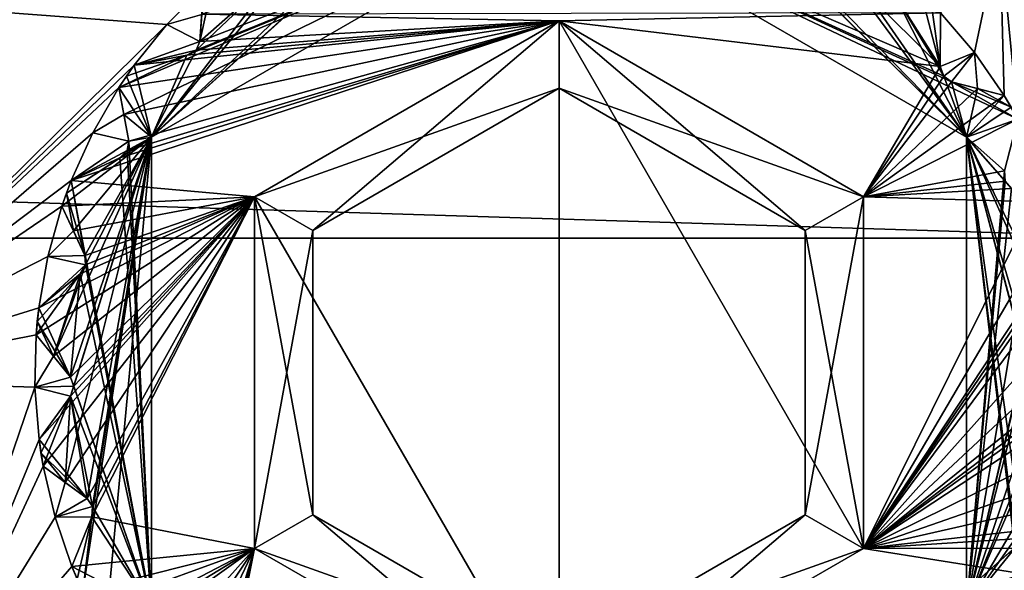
# Model space of a CAD drawing. Header units: metres. Extents: x -205 to 205, y -82 to 82.
# Tile 410 of 426: x 163.48 to 170.8, y 35.03 to 39.12. Entities that reach past the tile are written whole.
import ezdxf

# ---------------------------------------------------------------- set-up
doc = ezdxf.new("R2010")
doc.units = ezdxf.units.M
doc.layers.add('solid_PRT0003', color=7, linetype='CONTINUOUS')

msp = doc.modelspace()

# ---------------------------------------------------------------- linework, layer by layer
at = {"layer": 'solid_PRT0003'}
for points in [[(0, -75), (0, 75), (200, 75)], [(200, -75), (0, -75), (200, 75)], [(172.02478, 41.035542, 108.5), (89.953697, 41.035538, 108.5), (88.489235, 37.5, 108.5)], [(172.02478, 41.035542, 108.5), (88.489235, 37.5, 108.5), (173.489243, 37.5, 108.5)], [(90.963112, 40.026123, 108.410858), (172.061722, 37.5, 108.410858), (89.916756, 37.5, 108.410858)], [(90.963112, 40.026123, 108.410858), (171.015366, 40.026123, 108.410858), (172.061722, 37.5, 108.410858)], [(164.25267, 38.418465, 26), (167.489243, 40, 26), (164.215134, 38.61903, 26)], [(164.720932, 38.859459, 26), (164.215134, 38.61903, 26), (167.489243, 40, 26)], [(164.25267, 38.418465, 26), (164.458054, 38.249809, 26), (167.489243, 40, 26)], [(164.457962, 38.249664, 55), (166.335007, 39.944965, 55), (167.489243, 40, 55)], [(164.458054, 38.249809, 26), (164.457962, 38.249664, 55), (167.489243, 40, 55)], [(164.458054, 38.249809, 26), (167.489243, 40, 55), (167.489243, 40, 26)], [(164.788712, 38.897884, 26), (164.720932, 38.859459, 26), (167.489243, 40, 26)], [(164.818146, 38.962757, 26), (164.788712, 38.897884, 26), (167.489243, 40, 26)], [(164.83165, 39.165878, 26), (164.818146, 38.962757, 26), (167.489243, 40, 26)], [(167.489243, 40, 55), (170.40892, 38.662285, 55), (170.903168, 38.385479, 55)], [(170.520416, 38.249809, 55), (167.489243, 40, 55), (170.903168, 38.385479, 55)], [(167.489243, 40, 55), (170.350677, 38.703377, 55), (170.40892, 38.662285, 55)], [(167.489243, 40, 55), (170.325623, 38.777149, 55), (170.350677, 38.703377, 55)], [(167.489243, 40, 55), (169.779449, 39.32045, 55), (170.325623, 38.777149, 55)], [(167.489243, 40, 26), (167.489243, 40, 55), (170.520416, 38.249809, 55)], [(170.520508, 38.249664, 26), (167.489243, 40, 26), (170.520416, 38.249809, 55)], [(168.877762, 39.861923, 26), (167.489243, 40, 26), (170.520508, 38.249664, 26)], [(171.015366, 40.026123, 108.410858), (170.76796, 39.778721, 75), (171.711823, 37.5, 75)], [(164.457962, 38.249664, 55), (166.277939, 39.902271, 55), (166.335007, 39.944965, 55)], [(164.457962, 38.249664, 55), (166.200027, 39.901249, 55), (166.277939, 39.902271, 55)], [(164.457962, 38.249664, 55), (165.469879, 39.494141, 55), (166.200027, 39.901249, 55)], [(168.935257, 39.809338, 26), (168.877762, 39.861923, 26), (170.520508, 38.249664, 26)], [(169.006042, 39.801384, 26), (168.935257, 39.809338, 26), (170.520508, 38.249664, 26)], [(169.712814, 39.34576, 26), (169.006042, 39.801384, 26), (170.520508, 38.249664, 26)], [(170.327011, 39.175255, 75), (170.579163, 38.879566, 75), (170.76796, 39.778721, 75)], [(170.579163, 38.879566, 75), (170.800629, 38.560253, 75), (170.76796, 39.778721, 75)], [(171.208969, 37.672016, 75), (171.711823, 37.5, 75), (170.76796, 39.778721, 75)], [(171.073868, 38.036373, 75), (171.208969, 37.672016, 75), (170.76796, 39.778721, 75)], [(170.903168, 38.385479, 75), (171.073868, 38.036373, 75), (170.76796, 39.778721, 75)], [(170.800629, 38.560253, 75), (170.903168, 38.385479, 75), (170.76796, 39.778721, 75)], [(164.457962, 38.249664, 55), (165.394684, 39.473778, 55), (165.469879, 39.494141, 55)], [(164.457962, 38.249664, 55), (164.788712, 38.897881, 55), (165.394684, 39.473778, 55)], [(164.788712, 38.897881, 55), (164.818161, 38.962795, 55), (165.394684, 39.473778, 55)], [(164.818161, 38.962795, 55), (164.920349, 39.434418, 55), (165.394684, 39.473778, 55)], [(164.818161, 38.962795, 55), (164.831467, 39.163116, 55), (164.920349, 39.434418, 55)], [(164.57283, 39.08931, 75), (164.844986, 39.366692, 75), (162.604568, 39.234211, 75)], [(164.844986, 39.366692, 55), (164.844986, 39.366692, 75), (164.57283, 39.08931, 75)], [(164.844986, 39.366692, 6), (164.844986, 39.366692, 26), (164.57283, 39.08931, 75)], [(164.844986, 39.366692, 55), (164.57283, 39.08931, 75), (164.844986, 39.366692, 26)], [(164.57283, 39.08931, 6), (164.844986, 39.366692, 6), (164.57283, 39.08931, 75)], [(164.831467, 39.163116, 6), (164.844986, 39.366692, 6), (164.57283, 39.08931, 6)], [(164.844986, 39.366692, 55), (164.818146, 38.962757, 75), (164.83165, 39.165878, 75)], [(164.831467, 39.163116, 55), (164.818146, 38.962757, 75), (164.844986, 39.366692, 55)], [(164.83165, 39.165878, 26), (164.844986, 39.366692, 6), (164.818146, 38.962757, 26)], [(164.831467, 39.163116, 6), (164.818146, 38.962757, 26), (164.844986, 39.366692, 6)], [(169.779419, 39.32045, 26), (169.712814, 39.34576, 26), (170.520508, 38.249664, 26)], [(169.982986, 39.31974, 26), (169.779419, 39.32045, 26), (170.520508, 38.249664, 26)], [(169.779449, 39.32045, 55), (170.327011, 39.175255, 55), (170.325623, 38.777149, 55)], [(170.350677, 38.703373, 26), (169.982986, 39.31974, 26), (170.520508, 38.249664, 26)], [(170.325623, 38.777149, 26), (170.184235, 39.319038, 26), (169.982986, 39.31974, 26)], [(170.350677, 38.703373, 26), (170.325623, 38.777149, 26), (169.982986, 39.31974, 26)], [(170.325623, 38.777149, 26), (170.256561, 39.248074, 26), (170.184235, 39.319038, 26)], [(164.57283, 39.08931, 75), (162.604568, 39.234211, 75), (161.891663, 36.444424, 75)], [(170.325623, 38.777149, 26), (170.327011, 39.175255, 26), (170.256561, 39.248074, 26)], [(167.489243, 39.114895, 75), (164.22113, 38.096882, 75), (163.860321, 37.928635, 75)], [(165.22467, 37.80743, 75), (167.489243, 39.114895, 75), (163.860321, 37.928635, 75)], [(167.489243, 39.114895, 75), (164.32962, 38.786224, 75), (164.215134, 38.61903, 75)], [(167.489243, 39.114895, 75), (164.215134, 38.61903, 75), (164.25267, 38.418465, 75)], [(167.489243, 39.114895, 75), (164.277222, 38.150955, 75), (164.22113, 38.096882, 75)], [(167.489243, 39.114895, 75), (164.25267, 38.418465, 75), (164.289612, 38.221115, 75)], [(167.489243, 39.114895, 75), (164.289612, 38.221115, 75), (164.277222, 38.150955, 75)], [(167.489243, 39.114895, 75), (164.720932, 38.859459, 75), (164.32962, 38.786224, 75)], [(164.818161, 38.962795, 6), (164.831467, 39.163116, 6), (164.57283, 39.08931, 6)], [(167.489243, 39.114895, 75), (164.788712, 38.897884, 75), (164.720932, 38.859459, 75)], [(167.489243, 39.114895, 75), (164.818146, 38.962757, 75), (164.788712, 38.897884, 75)], [(167.489243, 39.114895, 75), (164.83165, 39.165878, 75), (164.818146, 38.962757, 75)], [(164.818161, 38.962795, 55), (164.818146, 38.962757, 75), (164.831467, 39.163116, 55)], [(164.818161, 38.962795, 6), (164.818146, 38.962757, 26), (164.831467, 39.163116, 6)], [(167.489243, 39.114895, 75), (170.327011, 39.175255, 75), (164.83165, 39.165878, 75)], [(167.489243, 38.615002, 74.500084), (167.489243, 39.114895, 75), (165.22467, 37.80743, 75)], [(165.22467, 37.80743, 6), (167.489243, 33.885105, 6), (167.489243, 39.114895, 6)], [(165.657593, 37.557503, 6.499915), (165.22467, 37.80743, 6), (167.489243, 39.114895, 6)], [(167.489243, 38.615002, 6.499915), (165.657593, 37.557503, 6.499915), (167.489243, 39.114895, 6)], [(167.489243, 39.114895, 75), (170.325623, 38.777149, 75), (170.327011, 39.175255, 75)], [(167.489243, 39.114895, 75), (169.753799, 37.80743, 75), (170.325623, 38.777149, 75)], [(169.320877, 37.557503, 74.500084), (169.753799, 37.80743, 75), (167.489243, 39.114895, 75)], [(169.320877, 37.557503, 74.500084), (167.489243, 39.114895, 75), (167.489243, 38.615002, 74.500084)], [(169.753799, 35.19257, 6), (169.753815, 37.80743, 6), (167.489243, 39.114895, 6)], [(167.489243, 38.615002, 6.499915), (167.489243, 39.114895, 6), (169.753815, 37.80743, 6)], [(167.489243, 33.885105, 6), (169.753799, 35.19257, 6), (167.489243, 39.114895, 6)], [(170.325623, 38.777149, 55), (170.327011, 39.175255, 75), (170.325623, 38.777149, 75)], [(170.327011, 39.175255, 55), (170.327011, 39.175255, 75), (170.325623, 38.777149, 55)], [(170.325623, 38.777149, 6), (170.327011, 39.175255, 26), (170.325623, 38.777149, 26)], [(170.325623, 38.777149, 6), (170.327011, 39.175255, 6), (170.327011, 39.175255, 26)], [(170.325623, 38.777149, 6), (170.579163, 38.879566, 6), (170.327011, 39.175255, 6)], [(170.579163, 38.879566, 6), (170.579163, 38.879566, 75), (170.327011, 39.175255, 75)], [(170.579163, 38.879566, 6), (170.327011, 39.175255, 75), (170.327011, 39.175255, 55)], [(170.579163, 38.879566, 6), (170.327011, 39.175255, 55), (170.327011, 39.175255, 26)], [(170.579163, 38.879566, 6), (170.327011, 39.175255, 26), (170.327011, 39.175255, 6)], [(164.32962, 38.786224, 75), (164.57283, 39.08931, 75), (161.891663, 36.444424, 75)], [(164.57283, 39.08931, 6), (164.57283, 39.08931, 75), (164.32962, 38.786224, 75)], [(164.32962, 38.786224, 55), (164.57283, 39.08931, 6), (164.32962, 38.786224, 75)], [(164.32962, 38.786224, 26), (164.32962, 38.786224, 6), (164.57283, 39.08931, 6)], [(164.818161, 38.962795, 6), (164.57283, 39.08931, 6), (164.32962, 38.786224, 6)], [(164.32962, 38.786224, 55), (164.32962, 38.786224, 26), (164.57283, 39.08931, 6)], [(164.788712, 38.897881, 6), (164.818161, 38.962795, 6), (164.32962, 38.786224, 6)], [(164.720932, 38.859459, 6), (164.788712, 38.897881, 6), (164.32962, 38.786224, 6)], [(164.457962, 38.249664, 55), (164.720932, 38.859459, 55), (164.788712, 38.897881, 55)], [(164.720932, 38.859459, 55), (164.720932, 38.859459, 75), (164.788712, 38.897884, 75)], [(164.720932, 38.859459, 55), (164.788712, 38.897884, 75), (164.788712, 38.897881, 55)], [(164.720932, 38.859459, 6), (164.720932, 38.859459, 26), (164.788712, 38.897884, 26)], [(164.720932, 38.859459, 6), (164.788712, 38.897884, 26), (164.788712, 38.897881, 6)], [(164.788712, 38.897881, 55), (164.818146, 38.962757, 75), (164.818161, 38.962795, 55)], [(164.788712, 38.897881, 6), (164.818146, 38.962757, 26), (164.818161, 38.962795, 6)], [(164.788712, 38.897881, 55), (164.788712, 38.897884, 75), (164.818146, 38.962757, 75)], [(164.788712, 38.897881, 6), (164.788712, 38.897884, 26), (164.818146, 38.962757, 26)], [(164.720932, 38.859459, 26), (164.271286, 38.703373, 26), (164.215134, 38.61903, 26)], [(164.720932, 38.859459, 26), (164.32962, 38.786224, 26), (164.271286, 38.703373, 26)], [(164.720932, 38.859459, 55), (164.32962, 38.786224, 75), (164.720932, 38.859459, 75)], [(164.720932, 38.859459, 55), (164.32962, 38.786224, 55), (164.32962, 38.786224, 75)], [(164.720932, 38.859459, 6), (164.32962, 38.786224, 6), (164.32962, 38.786224, 26)], [(164.720932, 38.859459, 6), (164.32962, 38.786224, 26), (164.720932, 38.859459, 26)], [(164.457962, 38.249664, 55), (164.32962, 38.786224, 55), (164.720932, 38.859459, 55)], [(170.325623, 38.777149, 6), (170.350677, 38.703377, 6), (170.579163, 38.879566, 6)], [(170.350677, 38.703377, 6), (170.40892, 38.662285, 6), (170.579163, 38.879566, 6)], [(170.40892, 38.662285, 6), (170.603195, 38.611679, 6), (170.579163, 38.879566, 6)], [(170.800629, 38.560253, 55), (170.800629, 38.560253, 75), (170.579163, 38.879566, 75)], [(170.800629, 38.560253, 26), (170.800629, 38.560253, 55), (170.579163, 38.879566, 75)], [(170.800629, 38.560253, 6), (170.800629, 38.560253, 26), (170.579163, 38.879566, 75)], [(170.800629, 38.560253, 6), (170.579163, 38.879566, 75), (170.579163, 38.879566, 6)], [(170.603195, 38.611679, 6), (170.800629, 38.560253, 6), (170.579163, 38.879566, 6)], [(164.215134, 38.61903, 75), (164.32962, 38.786224, 75), (161.891663, 36.444424, 75)], [(164.271286, 38.703373, 55), (164.271286, 38.703373, 26), (164.32962, 38.786224, 26)], [(164.32962, 38.786224, 55), (164.271286, 38.703373, 55), (164.32962, 38.786224, 26)], [(164.457962, 38.249664, 55), (164.271286, 38.703373, 55), (164.32962, 38.786224, 55)], [(169.753799, 37.80743, 75), (170.350677, 38.703373, 75), (170.325623, 38.777149, 75)], [(170.325623, 38.777149, 55), (170.325623, 38.777149, 75), (170.350677, 38.703373, 75)], [(170.325623, 38.777149, 55), (170.350677, 38.703373, 75), (170.350677, 38.703377, 55)], [(170.325623, 38.777149, 6), (170.325623, 38.777149, 26), (170.350677, 38.703373, 26)], [(170.325623, 38.777149, 6), (170.350677, 38.703373, 26), (170.350677, 38.703377, 6)], [(164.215134, 38.61903, 55), (164.215134, 38.61903, 26), (164.271286, 38.703373, 26)], [(164.271286, 38.703373, 55), (164.215134, 38.61903, 55), (164.271286, 38.703373, 26)], [(164.457962, 38.249664, 55), (164.215134, 38.61903, 55), (164.271286, 38.703373, 55)], [(169.753799, 37.80743, 75), (170.408875, 38.662296, 75), (170.350677, 38.703373, 75)], [(170.350677, 38.703377, 55), (170.350677, 38.703373, 75), (170.408875, 38.662296, 75)], [(170.350677, 38.703377, 55), (170.408875, 38.662296, 75), (170.40892, 38.662285, 55)], [(170.350677, 38.703377, 6), (170.350677, 38.703373, 26), (170.408875, 38.662296, 26)], [(170.350677, 38.703377, 6), (170.408875, 38.662296, 26), (170.40892, 38.662285, 6)], [(170.408875, 38.662296, 26), (170.350677, 38.703373, 26), (170.520508, 38.249664, 26)], [(164.020508, 38.282681, 75), (164.215134, 38.61903, 75), (161.891663, 36.444424, 75)], [(164.215134, 38.61903, 55), (164.215134, 38.61903, 75), (164.020508, 38.282681, 75)], [(164.215134, 38.61903, 6), (164.215134, 38.61903, 26), (164.020508, 38.282681, 75)], [(164.215134, 38.61903, 55), (164.020508, 38.282681, 75), (164.215134, 38.61903, 26)], [(164.020508, 38.282681, 6), (164.215134, 38.61903, 6), (164.020508, 38.282681, 75)], [(164.25267, 38.418488, 6), (164.215134, 38.61903, 6), (164.020508, 38.282681, 6)], [(164.215134, 38.61903, 55), (164.25267, 38.418465, 75), (164.215134, 38.61903, 75)], [(164.215134, 38.61903, 55), (164.289612, 38.221115, 75), (164.25267, 38.418465, 75)], [(164.25267, 38.418488, 55), (164.289612, 38.221115, 75), (164.215134, 38.61903, 55)], [(164.25267, 38.418465, 26), (164.215134, 38.61903, 26), (164.215134, 38.61903, 6)], [(164.25267, 38.418465, 26), (164.215134, 38.61903, 6), (164.289612, 38.221115, 26)], [(164.25267, 38.418488, 6), (164.289612, 38.221115, 26), (164.215134, 38.61903, 6)], [(164.457962, 38.249664, 55), (164.25267, 38.418488, 55), (164.215134, 38.61903, 55)], [(165.657593, 37.557503, 74.500084), (167.489243, 38.615002, 74.500084), (165.22467, 37.80743, 75)], [(165.657593, 37.557503, 74.500084), (165.657593, 37.557503, 6.499915), (167.489243, 38.615002, 6.499915)], [(165.657593, 37.557503, 74.500084), (167.489243, 38.615002, 6.499915), (167.489243, 38.615002, 74.500084)], [(169.320877, 37.557503, 6.499915), (167.489243, 38.615002, 6.499915), (169.753815, 37.80743, 6)], [(167.489243, 38.615002, 74.500084), (167.489243, 38.615002, 6.499915), (169.320877, 37.557503, 6.499915)], [(169.320877, 37.557503, 74.500084), (167.489243, 38.615002, 74.500084), (169.320877, 37.557503, 6.499915)], [(169.753799, 37.80743, 75), (170.60318, 38.611687, 75), (170.408875, 38.662296, 75)], [(169.753799, 37.80743, 75), (170.800629, 38.560253, 75), (170.60318, 38.611687, 75)], [(170.800629, 38.560253, 55), (170.408875, 38.662296, 75), (170.60318, 38.611687, 75)], [(170.603195, 38.611679, 55), (170.408875, 38.662296, 75), (170.800629, 38.560253, 55)], [(170.40892, 38.662285, 55), (170.408875, 38.662296, 75), (170.603195, 38.611679, 55)], [(170.60318, 38.611687, 26), (170.408875, 38.662296, 26), (170.520508, 38.249664, 26)], [(170.800629, 38.560253, 6), (170.408875, 38.662296, 26), (170.60318, 38.611687, 26)], [(170.603195, 38.611679, 6), (170.408875, 38.662296, 26), (170.800629, 38.560253, 6)], [(170.40892, 38.662285, 6), (170.408875, 38.662296, 26), (170.603195, 38.611679, 6)], [(170.40892, 38.662285, 55), (170.853043, 38.47353, 55), (170.903168, 38.385479, 55)], [(170.40892, 38.662285, 55), (170.603195, 38.611679, 55), (170.853043, 38.47353, 55)], [(170.800629, 38.560253, 26), (170.60318, 38.611687, 26), (170.520508, 38.249664, 26)], [(170.800629, 38.560253, 55), (170.60318, 38.611687, 75), (170.800629, 38.560253, 75)], [(170.800629, 38.560253, 6), (170.60318, 38.611687, 26), (170.800629, 38.560253, 26)], [(170.603195, 38.611679, 55), (170.800629, 38.560253, 55), (170.853043, 38.47353, 55)], [(169.753799, 37.80743, 75), (170.903168, 38.385479, 75), (170.800629, 38.560253, 75)], [(170.853043, 38.47353, 26), (170.800629, 38.560253, 26), (170.520508, 38.249664, 26)], [(170.853043, 38.47353, 26), (170.853043, 38.47353, 55), (170.800629, 38.560253, 55)], [(170.853043, 38.47353, 26), (170.800629, 38.560253, 55), (170.800629, 38.560253, 26)], [(170.903168, 38.385479, 26), (170.853043, 38.47353, 26), (170.520508, 38.249664, 26)], [(164.289597, 38.221153, 6), (164.25267, 38.418488, 6), (164.020508, 38.282681, 6)], [(164.289597, 38.221153, 55), (164.289612, 38.221115, 75), (164.25267, 38.418488, 55)], [(164.457962, 38.249664, 55), (164.289597, 38.221153, 55), (164.25267, 38.418488, 55)], [(164.289597, 38.221153, 6), (164.289612, 38.221115, 26), (164.25267, 38.418488, 6)], [(164.25267, 38.418465, 26), (164.289612, 38.221115, 26), (164.458054, 38.249809, 26)], [(169.753799, 37.80743, 75), (170.802826, 38.000225, 75), (170.903168, 38.385479, 75)], [(170.520416, 38.249809, 55), (170.903168, 38.385479, 55), (170.802826, 38.000225, 55)], [(170.802826, 38.000225, 26), (170.903168, 38.385479, 26), (170.520508, 38.249664, 26)], [(163.860321, 37.928635, 75), (164.020508, 38.282681, 75), (161.891663, 36.444424, 75)], [(163.72879, 36.621937, 26), (163.856232, 36.466789, 26), (164.458054, 38.249809, 26)], [(163.96756, 37.300293, 26), (163.72879, 36.621937, 26), (164.458054, 38.249809, 26)], [(164.458054, 38.249809, 26), (163.824432, 37.833878, 26), (163.791016, 37.738224, 26)], [(163.877258, 37.553291, 26), (164.458054, 38.249809, 26), (163.791016, 37.738224, 26)], [(163.816605, 35.682922, 26), (163.978622, 35.564342, 26), (164.458054, 38.249809, 26)], [(163.856064, 36.32494, 26), (163.816605, 35.682922, 26), (164.458054, 38.249809, 26)], [(164.22113, 38.096882, 26), (163.824432, 37.833878, 26), (164.458054, 38.249809, 26)], [(163.879181, 36.399345, 26), (163.856064, 36.32494, 26), (164.458054, 38.249809, 26)], [(163.856232, 36.466789, 26), (163.879181, 36.399345, 26), (164.458054, 38.249809, 26)], [(164.020508, 38.282681, 6), (164.020508, 38.282681, 75), (163.860321, 37.928635, 75)], [(163.860321, 37.928635, 55), (164.020508, 38.282681, 6), (163.860321, 37.928635, 75)], [(163.860321, 37.928635, 26), (163.860321, 37.928635, 6), (164.020508, 38.282681, 6)], [(164.289597, 38.221153, 6), (164.020508, 38.282681, 6), (163.860321, 37.928635, 6)], [(163.860321, 37.928635, 55), (163.860321, 37.928635, 26), (164.020508, 38.282681, 6)], [(163.877258, 37.553291, 26), (163.962112, 37.371326, 26), (164.458054, 38.249809, 26)], [(164.135178, 34.795246, 26), (164.458054, 38.249809, 26), (163.945724, 34.871021, 26)], [(164.013748, 35.426907, 26), (163.945724, 34.871021, 26), (164.458054, 38.249809, 26)], [(163.962112, 37.371326, 26), (163.96756, 37.300293, 26), (164.458054, 38.249809, 26)], [(163.978622, 35.564342, 26), (164.017624, 35.504723, 26), (164.458054, 38.249809, 26)], [(164.017624, 35.504723, 26), (164.013748, 35.426907, 26), (164.458054, 38.249809, 26)], [(164.135178, 34.795246, 26), (164.457962, 34.750336, 26), (164.458054, 38.249809, 26)], [(164.277222, 38.150955, 26), (164.22113, 38.096882, 26), (164.458054, 38.249809, 26)], [(164.289612, 38.221115, 26), (164.277222, 38.150955, 26), (164.458054, 38.249809, 26)], [(164.457962, 38.249664, 55), (164.458054, 34.750191, 55), (164.289597, 38.221153, 55)], [(164.458054, 38.249809, 26), (164.457962, 34.750336, 26), (164.457962, 38.249664, 55)], [(164.457962, 34.750336, 26), (164.458054, 34.750191, 55), (164.457962, 38.249664, 55)], [(170.520416, 38.249809, 55), (170.882843, 35.264637, 55), (170.879364, 35.193439, 55)], [(170.520508, 34.750336, 55), (170.520416, 38.249809, 55), (170.879364, 35.193439, 55)], [(170.520416, 38.249809, 55), (170.931717, 35.32531, 55), (170.882843, 35.264637, 55)], [(170.520416, 38.249809, 55), (171.097778, 36.077579, 55), (170.931717, 35.32531, 55)], [(170.520416, 38.249809, 55), (171.08345, 36.147404, 55), (171.097778, 36.077579, 55)], [(170.520416, 38.249809, 55), (171.115692, 36.218323, 55), (171.08345, 36.147404, 55)], [(170.520416, 38.249809, 55), (171.058212, 37.052326, 55), (171.115692, 36.218323, 55)], [(170.520416, 38.249809, 55), (171.071808, 37.129036, 55), (171.058212, 37.052326, 55)], [(170.520416, 38.249809, 55), (170.854935, 37.868259, 55), (171.071808, 37.129036, 55)], [(170.520416, 38.249809, 55), (170.808731, 37.922543, 55), (170.854935, 37.868259, 55)], [(170.520416, 38.249809, 55), (170.802826, 38.000225, 55), (170.808731, 37.922543, 55)], [(170.520508, 38.249664, 26), (170.520416, 38.249809, 55), (170.520508, 34.750336, 55)], [(170.520416, 34.750191, 26), (170.520508, 38.249664, 26), (170.520508, 34.750336, 55)], [(170.802826, 38.000225, 26), (170.520508, 38.249664, 26), (170.520416, 34.750191, 26)], [(164.277222, 38.150955, 6), (164.289597, 38.221153, 6), (163.860321, 37.928635, 6)], [(164.277222, 38.150955, 55), (164.289612, 38.221115, 75), (164.289597, 38.221153, 55)], [(164.458054, 34.750191, 55), (164.277222, 38.150955, 55), (164.289597, 38.221153, 55)], [(164.277222, 38.150955, 6), (164.289612, 38.221115, 26), (164.289597, 38.221153, 6)], [(164.277222, 38.150955, 55), (164.277222, 38.150955, 75), (164.289612, 38.221115, 75)], [(164.277222, 38.150955, 6), (164.277222, 38.150955, 26), (164.289612, 38.221115, 26)], [(164.22113, 38.096882, 26), (163.860321, 37.928635, 26), (163.824432, 37.833878, 26)], [(164.22113, 38.096882, 6), (164.277222, 38.150955, 6), (163.860321, 37.928635, 6)], [(164.22113, 38.096882, 55), (163.860321, 37.928635, 75), (164.22113, 38.096882, 75)], [(164.22113, 38.096882, 55), (163.860321, 37.928635, 55), (163.860321, 37.928635, 75)], [(164.22113, 38.096882, 6), (163.860321, 37.928635, 6), (163.860321, 37.928635, 26)], [(164.22113, 38.096882, 6), (163.860321, 37.928635, 26), (164.22113, 38.096882, 26)], [(164.458054, 34.750191, 55), (163.860321, 37.928635, 55), (164.22113, 38.096882, 55)], [(164.22113, 38.096882, 55), (164.22113, 38.096882, 75), (164.277222, 38.150955, 75)], [(164.22113, 38.096882, 55), (164.277222, 38.150955, 75), (164.277222, 38.150955, 55)], [(164.458054, 34.750191, 55), (164.22113, 38.096882, 55), (164.277222, 38.150955, 55)], [(164.22113, 38.096882, 6), (164.22113, 38.096882, 26), (164.277222, 38.150955, 26)], [(164.22113, 38.096882, 6), (164.277222, 38.150955, 26), (164.277222, 38.150955, 6)], [(169.753799, 37.80743, 75), (170.808731, 37.922539, 75), (170.802826, 38.000225, 75)], [(170.808731, 37.922539, 26), (170.802826, 38.000225, 26), (170.520416, 34.750191, 26)], [(163.791016, 37.738224, 75), (163.860321, 37.928635, 75), (161.891663, 36.444424, 75)], [(165.22467, 37.80743, 75), (163.860321, 37.928635, 75), (163.791016, 37.738224, 75)], [(163.824432, 37.833878, 55), (163.824432, 37.833878, 26), (163.860321, 37.928635, 26)], [(163.860321, 37.928635, 55), (163.824432, 37.833878, 55), (163.860321, 37.928635, 26)], [(163.962082, 37.371361, 55), (163.824432, 37.833878, 55), (163.860321, 37.928635, 55)], [(164.458054, 34.750191, 55), (163.962082, 37.371361, 55), (163.860321, 37.928635, 55)], [(169.753799, 37.80743, 75), (170.854889, 37.868279, 75), (170.808731, 37.922539, 75)], [(170.854889, 37.868279, 26), (170.808731, 37.922539, 26), (170.520416, 34.750191, 26)], [(165.22467, 37.80743, 75), (163.619049, 36.981277, 75), (163.599274, 36.779613, 75)], [(165.22467, 37.80743, 75), (163.599274, 36.779613, 75), (163.72879, 36.621937, 75)], [(165.22467, 37.80743, 75), (163.926682, 37.233971, 75), (163.619049, 36.981277, 75)], [(165.22467, 37.80743, 75), (163.856064, 36.32494, 75), (163.620941, 36.003681, 75)], [(165.22467, 37.80743, 75), (163.620941, 36.003681, 75), (163.651947, 35.803432, 75)], [(165.22467, 37.80743, 75), (163.651947, 35.803432, 75), (163.816605, 35.682922, 75)], [(165.22467, 37.80743, 75), (163.72879, 36.621937, 75), (163.856232, 36.466789, 75)], [(163.791016, 37.738224, 55), (163.791016, 37.738224, 26), (163.824432, 37.833878, 26)], [(163.824432, 37.833878, 55), (163.791016, 37.738224, 55), (163.824432, 37.833878, 26)], [(163.877243, 37.553314, 55), (163.791016, 37.738224, 55), (163.824432, 37.833878, 55)], [(165.22467, 37.80743, 75), (163.791016, 37.738224, 75), (163.877258, 37.553291, 75)], [(165.22467, 37.80743, 75), (163.816605, 35.682922, 75), (163.978622, 35.564342, 75)], [(163.962082, 37.371361, 55), (163.877243, 37.553314, 55), (163.824432, 37.833878, 55)], [(165.22467, 37.80743, 75), (163.879181, 36.399345, 75), (163.856064, 36.32494, 75)], [(165.22467, 37.80743, 75), (163.856232, 36.466789, 75), (163.879181, 36.399345, 75)], [(165.22467, 37.80743, 75), (163.877258, 37.553291, 75), (163.962112, 37.371326, 75)], [(165.22467, 37.80743, 75), (163.96756, 37.300293, 75), (163.926682, 37.233971, 75)], [(165.22467, 37.80743, 75), (163.962112, 37.371326, 75), (163.96756, 37.300293, 75)], [(165.22467, 37.80743, 75), (163.978622, 35.564342, 75), (164.017624, 35.504723, 75)], [(165.22467, 37.80743, 75), (164.017624, 35.504723, 75), (164.013748, 35.426907, 75)], [(165.22467, 35.19257, 75), (165.22467, 37.80743, 75), (164.013748, 35.426907, 75)], [(165.657593, 37.557503, 74.500084), (165.22467, 37.80743, 75), (165.22467, 35.19257, 75)], [(165.22467, 37.80743, 6), (165.22467, 35.19257, 6), (167.489243, 33.885105, 6)], [(165.657593, 35.442497, 6.499915), (165.22467, 35.19257, 6), (165.22467, 37.80743, 6)], [(165.657593, 37.557503, 6.499915), (165.657593, 35.442497, 6.499915), (165.22467, 37.80743, 6)], [(169.320877, 35.442497, 74.500084), (169.753799, 35.19257, 75), (169.753799, 37.80743, 75)], [(169.320877, 35.442497, 74.500084), (169.753799, 37.80743, 75), (169.320877, 37.557503, 74.500084)], [(169.320877, 37.557503, 6.499915), (169.753815, 37.80743, 6), (169.753799, 35.19257, 6)], [(169.753799, 37.80743, 75), (171.030502, 37.770939, 75), (170.854889, 37.868279, 75)], [(169.753799, 37.80743, 75), (169.753799, 35.19257, 75), (171.030502, 37.770939, 75)], [(171.030502, 37.770939, 26), (170.854889, 37.868279, 26), (170.520416, 34.750191, 26)], [(163.686157, 37.36404, 75), (163.791016, 37.738224, 75), (161.891663, 36.444424, 75)], [(163.791016, 37.738224, 55), (163.791016, 37.738224, 75), (163.686157, 37.36404, 75)], [(163.791016, 37.738224, 6), (163.791016, 37.738224, 26), (163.686157, 37.36404, 75)], [(163.791016, 37.738224, 55), (163.686157, 37.36404, 75), (163.791016, 37.738224, 26)], [(163.686157, 37.36404, 6), (163.791016, 37.738224, 6), (163.686157, 37.36404, 75)], [(163.877243, 37.553314, 6), (163.791016, 37.738224, 6), (163.686157, 37.36404, 6)], [(163.791016, 37.738224, 55), (163.877258, 37.553291, 75), (163.791016, 37.738224, 75)], [(163.791016, 37.738224, 55), (163.962112, 37.371326, 75), (163.877258, 37.553291, 75)], [(163.877243, 37.553314, 55), (163.962112, 37.371326, 75), (163.791016, 37.738224, 55)], [(163.877258, 37.553291, 26), (163.791016, 37.738224, 26), (163.791016, 37.738224, 6)], [(163.877258, 37.553291, 26), (163.791016, 37.738224, 6), (163.962112, 37.371326, 26)], [(163.877243, 37.553314, 6), (163.962112, 37.371326, 26), (163.791016, 37.738224, 6)], [(169.753799, 35.19257, 75), (171.208969, 37.672016, 75), (171.030502, 37.770939, 75)], [(171.071808, 37.129036, 26), (171.030502, 37.770939, 26), (170.520416, 34.750191, 26)], [(169.753799, 35.19257, 75), (171.264816, 37.47723, 75), (171.208969, 37.672016, 75)], [(163.962082, 37.371361, 6), (163.877243, 37.553314, 6), (163.686157, 37.36404, 6)], [(163.962082, 37.371361, 55), (163.962112, 37.371326, 75), (163.877243, 37.553314, 55)], [(163.962082, 37.371361, 6), (163.962112, 37.371326, 26), (163.877243, 37.553314, 6)], [(165.657593, 37.557503, 74.500084), (165.22467, 35.19257, 75), (165.657593, 35.442497, 74.500084)], [(165.657593, 35.442497, 74.500084), (165.657593, 35.442497, 6.499915), (165.657593, 37.557503, 6.499915)], [(165.657593, 37.557503, 74.500084), (165.657593, 35.442497, 74.500084), (165.657593, 37.557503, 6.499915)], [(169.320877, 35.442497, 6.499915), (169.320877, 37.557503, 6.499915), (169.753799, 35.19257, 6)], [(169.320877, 37.557503, 74.500084), (169.320877, 37.557503, 6.499915), (169.320877, 35.442497, 6.499915)], [(169.320877, 35.442497, 74.500084), (169.320877, 37.557503, 74.500084), (169.320877, 35.442497, 6.499915)], [(88.489235, -37.5, 108.5), (173.489243, 37.5, 108.5), (88.489235, 37.5, 108.5)], [(88.489235, -37.5, 108.5), (173.489243, -37.5, 108.5), (173.489243, 37.5, 108.5)], [(172.061722, -37.5, 108.410858), (89.916756, -37.5, 108.410858), (89.916756, 37.5, 108.410858)], [(172.061722, 37.5, 108.410858), (172.061722, -37.5, 108.410858), (89.916756, 37.5, 108.410858)], [(169.753799, 35.19257, 75), (171.071808, 37.129036, 75), (171.264816, 37.47723, 75)], [(163.619049, 36.981277, 75), (163.686157, 37.36404, 75), (161.891663, 36.444424, 75)], [(163.686157, 37.36404, 6), (163.686157, 37.36404, 75), (163.619049, 36.981277, 75)], [(163.619049, 36.981277, 55), (163.686157, 37.36404, 6), (163.619049, 36.981277, 75)], [(163.619049, 36.981277, 26), (163.619049, 36.981277, 6), (163.686157, 37.36404, 6)], [(163.96756, 37.300289, 6), (163.686157, 37.36404, 6), (163.619049, 36.981277, 6)], [(163.619049, 36.981277, 55), (163.619049, 36.981277, 26), (163.686157, 37.36404, 6)], [(163.96756, 37.300289, 6), (163.962082, 37.371361, 6), (163.686157, 37.36404, 6)], [(163.96756, 37.300289, 55), (163.962112, 37.371326, 75), (163.962082, 37.371361, 55)], [(164.458054, 34.750191, 55), (163.96756, 37.300289, 55), (163.962082, 37.371361, 55)], [(163.96756, 37.300289, 6), (163.962112, 37.371326, 26), (163.962082, 37.371361, 6)], [(163.96756, 37.300289, 55), (163.96756, 37.300293, 75), (163.962112, 37.371326, 75)], [(163.96756, 37.300289, 6), (163.96756, 37.300293, 26), (163.962112, 37.371326, 26)], [(163.926682, 37.233971, 6), (163.96756, 37.300289, 6), (163.619049, 36.981277, 6)], [(163.96756, 37.300293, 26), (163.926682, 37.233971, 26), (163.72879, 36.621937, 26)], [(163.926682, 37.233971, 55), (163.926682, 37.233971, 75), (163.96756, 37.300293, 75)], [(163.926682, 37.233971, 55), (163.96756, 37.300293, 75), (163.96756, 37.300289, 55)], [(163.926682, 37.233971, 6), (163.926682, 37.233971, 26), (163.96756, 37.300293, 26)], [(163.926682, 37.233971, 6), (163.96756, 37.300293, 26), (163.96756, 37.300289, 6)], [(164.458054, 34.750191, 55), (163.926682, 37.233971, 55), (163.96756, 37.300289, 55)], [(163.926682, 37.233971, 26), (163.607849, 36.880573, 26), (163.599274, 36.779613, 26)], [(163.926682, 37.233971, 26), (163.599274, 36.779613, 26), (163.72879, 36.621937, 26)], [(163.926682, 37.233971, 26), (163.619049, 36.981277, 26), (163.607849, 36.880573, 26)], [(163.926682, 37.233971, 55), (163.619049, 36.981277, 75), (163.926682, 37.233971, 75)], [(163.926682, 37.233971, 55), (163.619049, 36.981277, 55), (163.619049, 36.981277, 75)], [(163.926682, 37.233971, 6), (163.619049, 36.981277, 6), (163.619049, 36.981277, 26)], [(163.926682, 37.233971, 6), (163.619049, 36.981277, 26), (163.926682, 37.233971, 26)], [(163.856201, 36.46682, 55), (163.619049, 36.981277, 55), (163.926682, 37.233971, 55)], [(164.458054, 34.750191, 55), (163.856201, 36.46682, 55), (163.926682, 37.233971, 55)], [(169.753799, 35.19257, 75), (171.058212, 37.052322, 75), (171.071808, 37.129036, 75)], [(171.058212, 37.052322, 26), (171.071808, 37.129036, 26), (170.520416, 34.750191, 26)], [(169.753799, 35.19257, 75), (171.089432, 36.988285, 75), (171.058212, 37.052322, 75)], [(171.089432, 36.988285, 26), (171.058212, 37.052322, 26), (170.520416, 34.750191, 26)], [(163.599274, 36.779613, 75), (163.619049, 36.981277, 75), (161.891663, 36.444424, 75)], [(163.607849, 36.880573, 55), (163.607849, 36.880573, 26), (163.619049, 36.981277, 26)], [(163.619049, 36.981277, 55), (163.607849, 36.880573, 55), (163.619049, 36.981277, 26)], [(163.856201, 36.46682, 55), (163.607849, 36.880573, 55), (163.619049, 36.981277, 55)], [(169.753799, 35.19257, 75), (171.235321, 36.850334, 75), (171.089432, 36.988285, 75)], [(171.235321, 36.850334, 26), (171.089432, 36.988285, 26), (170.520416, 34.750191, 26)], [(163.599274, 36.779613, 55), (163.599274, 36.779613, 26), (163.607849, 36.880573, 26)], [(163.607849, 36.880573, 55), (163.599274, 36.779613, 55), (163.607849, 36.880573, 26)], [(163.728775, 36.621956, 55), (163.599274, 36.779613, 55), (163.607849, 36.880573, 55)], [(163.856201, 36.46682, 55), (163.728775, 36.621956, 55), (163.607849, 36.880573, 55)], [(169.753799, 35.19257, 75), (171.383575, 36.710133, 75), (171.235321, 36.850334, 75)], [(171.08345, 36.1474, 26), (171.235321, 36.850334, 26), (170.520416, 34.750191, 26)], [(163.590759, 36.391106, 75), (163.599274, 36.779613, 75), (161.891663, 36.444424, 75)], [(163.599274, 36.779613, 55), (163.599274, 36.779613, 75), (163.590759, 36.391106, 75)], [(163.599274, 36.779613, 6), (163.599274, 36.779613, 26), (163.590759, 36.391106, 75)], [(163.599274, 36.779613, 55), (163.590759, 36.391106, 75), (163.599274, 36.779613, 26)], [(163.590759, 36.391106, 6), (163.599274, 36.779613, 6), (163.590759, 36.391106, 75)], [(163.728775, 36.621956, 6), (163.599274, 36.779613, 6), (163.590759, 36.391106, 6)], [(163.599274, 36.779613, 55), (163.72879, 36.621937, 75), (163.599274, 36.779613, 75)], [(163.599274, 36.779613, 55), (163.856232, 36.466789, 75), (163.72879, 36.621937, 75)], [(163.728775, 36.621956, 55), (163.856232, 36.466789, 75), (163.599274, 36.779613, 55)], [(163.72879, 36.621937, 26), (163.599274, 36.779613, 26), (163.599274, 36.779613, 6)], [(163.72879, 36.621937, 26), (163.599274, 36.779613, 6), (163.856232, 36.466789, 26)], [(163.728775, 36.621956, 6), (163.856232, 36.466789, 26), (163.599274, 36.779613, 6)], [(169.753799, 35.19257, 75), (171.389221, 36.50758, 75), (171.383575, 36.710133, 75)], [(163.856201, 36.46682, 6), (163.728775, 36.621956, 6), (163.590759, 36.391106, 6)], [(163.856201, 36.46682, 55), (163.856232, 36.466789, 75), (163.728775, 36.621956, 55)], [(163.856201, 36.46682, 6), (163.856232, 36.466789, 26), (163.728775, 36.621956, 6)], [(169.753799, 35.19257, 75), (171.115692, 36.218323, 75), (171.389221, 36.50758, 75)], [(163.590759, 36.391106, 75), (161.891663, 36.444424, 75), (162.66008, 33.668903, 75)], [(163.879166, 36.399342, 6), (163.856201, 36.46682, 6), (163.590759, 36.391106, 6)], [(163.879166, 36.399342, 55), (163.856232, 36.466789, 75), (163.856201, 36.46682, 55)], [(164.458054, 34.750191, 55), (163.879166, 36.399342, 55), (163.856201, 36.46682, 55)], [(163.879166, 36.399342, 6), (163.856232, 36.466789, 26), (163.856201, 36.46682, 6)], [(163.879166, 36.399342, 55), (163.879181, 36.399345, 75), (163.856232, 36.466789, 75)], [(163.879166, 36.399342, 6), (163.879181, 36.399345, 26), (163.856232, 36.466789, 26)], [(163.620941, 36.003681, 75), (163.590759, 36.391106, 75), (162.66008, 33.668903, 75)], [(163.856064, 36.32494, 6), (163.879166, 36.399342, 6), (163.590759, 36.391106, 6)], [(163.590759, 36.391106, 6), (163.590759, 36.391106, 75), (163.620941, 36.003681, 75)], [(163.620941, 36.003681, 55), (163.590759, 36.391106, 6), (163.620941, 36.003681, 75)], [(163.620941, 36.003681, 26), (163.620941, 36.003681, 6), (163.590759, 36.391106, 6)], [(163.856064, 36.32494, 6), (163.590759, 36.391106, 6), (163.620941, 36.003681, 6)], [(163.620941, 36.003681, 55), (163.620941, 36.003681, 26), (163.590759, 36.391106, 6)], [(163.856064, 36.32494, 55), (163.856064, 36.32494, 75), (163.879181, 36.399345, 75)], [(163.856064, 36.32494, 55), (163.879181, 36.399345, 75), (163.879166, 36.399342, 55)], [(163.856064, 36.32494, 6), (163.856064, 36.32494, 26), (163.879181, 36.399345, 26)], [(163.856064, 36.32494, 6), (163.879181, 36.399345, 26), (163.879166, 36.399342, 6)], [(164.458054, 34.750191, 55), (163.856064, 36.32494, 55), (163.879166, 36.399342, 55)], [(163.856064, 36.32494, 55), (163.620941, 36.003681, 75), (163.856064, 36.32494, 75)], [(163.856064, 36.32494, 55), (163.620941, 36.003681, 55), (163.620941, 36.003681, 75)], [(163.856064, 36.32494, 6), (163.620941, 36.003681, 6), (163.620941, 36.003681, 26)], [(163.856064, 36.32494, 26), (163.620941, 36.003681, 26), (163.635147, 35.903355, 26)], [(163.856064, 36.32494, 6), (163.620941, 36.003681, 26), (163.856064, 36.32494, 26)], [(163.978592, 35.564365, 55), (163.620941, 36.003681, 55), (163.856064, 36.32494, 55)], [(163.856064, 36.32494, 26), (163.635147, 35.903355, 26), (163.651947, 35.803432, 26)], [(163.856064, 36.32494, 26), (163.651947, 35.803432, 26), (163.816605, 35.682922, 26)], [(164.017624, 35.504719, 55), (163.978592, 35.564365, 55), (163.856064, 36.32494, 55)], [(164.458054, 34.750191, 55), (164.017624, 35.504719, 55), (163.856064, 36.32494, 55)], [(169.753799, 35.19257, 75), (171.08345, 36.1474, 75), (171.115692, 36.218323, 75)], [(169.753799, 35.19257, 75), (171.097763, 36.07761, 75), (171.08345, 36.1474, 75)], [(171.097763, 36.07761, 26), (171.08345, 36.1474, 26), (170.520416, 34.750191, 26)], [(169.753799, 35.19257, 75), (171.204742, 35.907715, 75), (171.097763, 36.07761, 75)], [(171.204742, 35.907715, 26), (171.097763, 36.07761, 26), (170.520416, 34.750191, 26)], [(163.651947, 35.803432, 75), (163.620941, 36.003681, 75), (162.66008, 33.668903, 75)], [(163.635147, 35.903355, 55), (163.635147, 35.903355, 26), (163.620941, 36.003681, 26)], [(163.620941, 36.003681, 55), (163.635147, 35.903355, 55), (163.620941, 36.003681, 26)], [(163.978592, 35.564365, 55), (163.635147, 35.903355, 55), (163.620941, 36.003681, 55)], [(163.651947, 35.803432, 55), (163.651947, 35.803432, 26), (163.635147, 35.903355, 26)], [(163.635147, 35.903355, 55), (163.651947, 35.803432, 55), (163.635147, 35.903355, 26)], [(163.816589, 35.682934, 55), (163.651947, 35.803432, 55), (163.635147, 35.903355, 55)], [(163.978592, 35.564365, 55), (163.816589, 35.682934, 55), (163.635147, 35.903355, 55)], [(169.753799, 35.19257, 75), (171.313477, 35.73505, 75), (171.204742, 35.907715, 75)], [(170.882843, 35.264633, 26), (171.204742, 35.907715, 26), (170.520416, 34.750191, 26)], [(163.740311, 35.425014, 75), (163.651947, 35.803432, 75), (162.66008, 33.668903, 75)], [(163.651947, 35.803432, 55), (163.651947, 35.803432, 75), (163.740311, 35.425014, 75)], [(163.651947, 35.803432, 55), (163.816605, 35.682922, 75), (163.651947, 35.803432, 75)], [(163.651947, 35.803432, 6), (163.651947, 35.803432, 26), (163.740311, 35.425014, 75)], [(163.651947, 35.803432, 55), (163.740311, 35.425014, 75), (163.651947, 35.803432, 26)], [(163.740311, 35.425014, 6), (163.651947, 35.803432, 6), (163.740311, 35.425014, 75)], [(163.651947, 35.803432, 55), (163.978622, 35.564342, 75), (163.816605, 35.682922, 75)], [(163.816589, 35.682934, 55), (163.978622, 35.564342, 75), (163.651947, 35.803432, 55)], [(163.816605, 35.682922, 26), (163.651947, 35.803432, 26), (163.651947, 35.803432, 6)], [(163.816589, 35.682934, 6), (163.651947, 35.803432, 6), (163.740311, 35.425014, 6)], [(163.816605, 35.682922, 26), (163.651947, 35.803432, 6), (163.978622, 35.564342, 26)], [(163.816589, 35.682934, 6), (163.978622, 35.564342, 26), (163.651947, 35.803432, 6)], [(163.978592, 35.564365, 6), (163.816589, 35.682934, 6), (163.740311, 35.425014, 6)], [(163.978592, 35.564365, 55), (163.978622, 35.564342, 75), (163.816589, 35.682934, 55)], [(163.978592, 35.564365, 6), (163.978622, 35.564342, 26), (163.816589, 35.682934, 6)], [(169.753799, 35.19257, 75), (171.268585, 35.537453, 75), (171.313477, 35.73505, 75)], [(164.017624, 35.504719, 6), (163.978592, 35.564365, 6), (163.740311, 35.425014, 6)], [(164.017624, 35.504719, 55), (163.978622, 35.564342, 75), (163.978592, 35.564365, 55)], [(164.017624, 35.504719, 6), (163.978622, 35.564342, 26), (163.978592, 35.564365, 6)], [(164.017624, 35.504719, 55), (164.017624, 35.504723, 75), (163.978622, 35.564342, 75)], [(164.017624, 35.504719, 6), (164.017624, 35.504723, 26), (163.978622, 35.564342, 26)], [(169.753799, 35.19257, 75), (170.931717, 35.32531, 75), (171.268585, 35.537453, 75)], [(164.013748, 35.426907, 6), (164.017624, 35.504719, 6), (163.740311, 35.425014, 6)], [(164.013748, 35.426907, 55), (164.013748, 35.426907, 75), (164.017624, 35.504723, 75)], [(164.013748, 35.426907, 55), (164.017624, 35.504723, 75), (164.017624, 35.504719, 55)], [(164.013748, 35.426907, 6), (164.013748, 35.426907, 26), (164.017624, 35.504723, 26)], [(164.013748, 35.426907, 6), (164.017624, 35.504723, 26), (164.017624, 35.504719, 6)], [(164.458054, 34.750191, 55), (164.013748, 35.426907, 55), (164.017624, 35.504719, 55)], [(163.865906, 35.05727, 75), (163.740311, 35.425014, 75), (162.66008, 33.668903, 75)], [(164.013748, 35.426907, 6), (163.740311, 35.425014, 6), (163.865906, 35.05727, 6)], [(163.740311, 35.425014, 6), (163.740311, 35.425014, 75), (163.865906, 35.05727, 75)], [(163.865906, 35.05727, 55), (163.740311, 35.425014, 6), (163.865906, 35.05727, 75)], [(163.865906, 35.05727, 26), (163.865906, 35.05727, 6), (163.740311, 35.425014, 6)], [(163.865906, 35.05727, 55), (163.865906, 35.05727, 26), (163.740311, 35.425014, 6)], [(165.22467, 35.19257, 75), (164.013748, 35.426907, 75), (163.865906, 35.05727, 75)], [(164.013748, 35.426907, 55), (163.865906, 35.05727, 75), (164.013748, 35.426907, 75)], [(164.013748, 35.426907, 55), (163.865906, 35.05727, 55), (163.865906, 35.05727, 75)], [(164.013748, 35.426907, 6), (163.865906, 35.05727, 6), (163.865906, 35.05727, 26)], [(164.013748, 35.426907, 26), (163.865906, 35.05727, 26), (163.904602, 34.963627, 26)], [(164.013748, 35.426907, 6), (163.865906, 35.05727, 26), (164.013748, 35.426907, 26)], [(164.458054, 34.750191, 55), (163.865906, 35.05727, 55), (164.013748, 35.426907, 55)], [(164.013748, 35.426907, 26), (163.904602, 34.963627, 26), (163.945724, 34.871021, 26)], [(165.657593, 35.442497, 74.500084), (165.22467, 35.19257, 75), (167.489243, 33.885105, 75)], [(165.657593, 35.442497, 6.499915), (167.489243, 34.384998, 6.499915), (165.22467, 35.19257, 6)], [(165.657593, 35.442497, 74.500084), (167.489243, 33.885105, 75), (167.489243, 34.384998, 74.500084)], [(167.489243, 34.384998, 74.500084), (167.489243, 34.384998, 6.499915), (165.657593, 35.442497, 6.499915)], [(165.657593, 35.442497, 74.500084), (167.489243, 34.384998, 74.500084), (165.657593, 35.442497, 6.499915)], [(167.489243, 34.384998, 74.500084), (169.753799, 35.19257, 75), (169.320877, 35.442497, 74.500084)], [(169.320877, 35.442497, 6.499915), (169.753799, 35.19257, 6), (167.489243, 33.885105, 6)], [(169.320877, 35.442497, 6.499915), (167.489243, 33.885105, 6), (167.489243, 34.384998, 6.499915)], [(169.320877, 35.442497, 74.500084), (169.320877, 35.442497, 6.499915), (167.489243, 34.384998, 6.499915)], [(167.489243, 34.384998, 74.500084), (169.320877, 35.442497, 74.500084), (167.489243, 34.384998, 6.499915)], [(169.753799, 35.19257, 75), (170.882843, 35.264633, 75), (170.931717, 35.32531, 75)], [(169.753799, 35.19257, 75), (170.879349, 35.193478, 75), (170.882843, 35.264633, 75)], [(170.879349, 35.193478, 26), (170.882843, 35.264633, 26), (170.520416, 34.750191, 26)], [(165.22467, 35.19257, 75), (163.865906, 35.05727, 75), (163.945724, 34.871021, 75)], [(165.22467, 35.19257, 75), (163.945724, 34.871021, 75), (164.135178, 34.795246, 75)], [(165.22467, 35.19257, 75), (164.135178, 34.795246, 75), (164.321609, 34.720684, 75)], [(165.22467, 35.19257, 75), (164.321609, 34.720684, 75), (164.374207, 34.672634, 75)], [(165.22467, 35.19257, 75), (164.389801, 34.596302, 75), (164.338531, 34.201508, 75)], [(165.22467, 35.19257, 75), (164.338531, 34.201508, 75), (164.462173, 34.040966, 75)], [(165.22467, 35.19257, 75), (164.374207, 34.672634, 75), (164.389801, 34.596302, 75)], [(165.22467, 35.19257, 75), (164.462173, 34.040966, 75), (164.66452, 34.014687, 75)], [(165.22467, 35.19257, 75), (164.66452, 34.014687, 75), (164.863617, 33.988827, 75)], [(165.22467, 35.19257, 75), (164.863617, 33.988827, 75), (164.926514, 33.955368, 75)], [(165.22467, 35.19257, 75), (164.926514, 33.955368, 75), (164.960617, 33.885315, 75)], [(165.22467, 35.19257, 75), (164.960617, 33.885315, 75), (167.489243, 33.885105, 75)], [(167.489243, 34.384998, 6.499915), (167.489243, 33.885105, 6), (165.22467, 35.19257, 6)], [(169.753799, 35.19257, 75), (167.489243, 33.885105, 75), (170.94072, 35.002312, 75)], [(167.489243, 34.384998, 74.500084), (167.489243, 33.885105, 75), (169.753799, 35.19257, 75)], [(169.753799, 35.19257, 75), (170.94072, 35.002312, 75), (170.879349, 35.193478, 75)], [(170.94072, 35.002312, 26), (170.879349, 35.193478, 26), (170.520416, 34.750191, 26)], [(170.520508, 34.750336, 55), (170.879364, 35.193439, 55), (170.940735, 35.002289, 55)], [(163.945724, 34.871021, 75), (163.865906, 35.05727, 75), (162.66008, 33.668903, 75)], [(163.904602, 34.963627, 55), (163.904602, 34.963627, 26), (163.865906, 35.05727, 26)], [(163.865906, 35.05727, 55), (163.904602, 34.963627, 55), (163.865906, 35.05727, 26)], [(164.458054, 34.750191, 55), (163.904602, 34.963627, 55), (163.865906, 35.05727, 55)]]:
    msp.add_3dface(points, dxfattribs=at)

doc.saveas('drawing.dxf')
